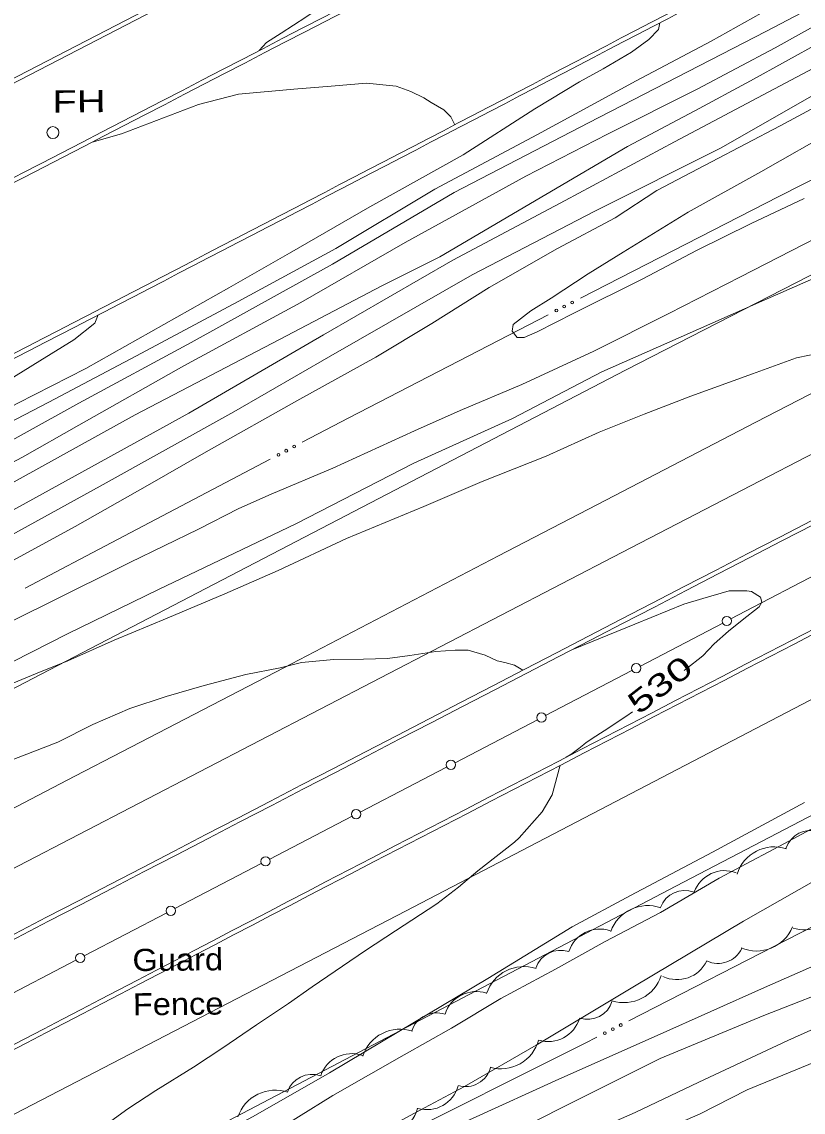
# Model space of a CAD drawing. Extents: x 2361284 to 2366480, y 6976556 to 6985346.
# Drawn here: x 2363237.5 to 2363406.7, y 6978434.8 to 6978671.2 of the extents above; entities that cross this region are included whole.
import ezdxf
from ezdxf.enums import TextEntityAlignment as Align

# ---------------------------------------------------------------- set-up
doc = ezdxf.new("R2010")
doc.units = 0
doc.header["$LTSCALE"] = 1.9
for name, color, linetype, lineweight in [('11', 7, 'Continuous', 13), ('12', 7, 'Continuous', 13), ('13', 7, 'Continuous', 13), ('14', 7, 'Continuous', 13), ('16', 7, 'Continuous', 13), ('21', 7, 'Continuous', 13), ('3', 7, 'Continuous', 13), ('4', 7, 'Continuous', 13), ('5', 7, 'Continuous', 13)]:
    doc.layers.add(name, color=color, linetype=linetype, lineweight=lineweight)

msp = doc.modelspace()

# ---------------------------------------------------------------- linework, layer by layer
at = {"layer": '11'}
msp.add_circle((2363244.191, 6978647.139), 1.3, dxfattribs=at)
at = {"layer": '12'}
for points in [[(2363425.131, 6978674.37), (2363410.482, 6978666.74), (2363395.262, 6978658.375), (2363383.212, 6978651.901), (2363368.635, 6978644.111), (2363350.983, 6978633.733), (2363328, 6978620.233), (2363315.46, 6978613.894), (2363293.258, 6978602.281), (2363261.983, 6978585.954), (2363228.945, 6978567.679), (2363192.752, 6978547.753), (2363170.1, 6978535.207), (2363140.527, 6978519.605), (2363114.03, 6978505.403), (2363086.361, 6978490.518), (2363062.949, 6978478.006), (2363045.723, 6978468.991), (2363032.41, 6978461.884)], [(2363253.996, 6978607.619), (2363253.283, 6978605.821), (2363248.717, 6978602.228), (2363241.34, 6978597.638), (2363234.103, 6978593.16), (2363226.762, 6978589.02), (2363205.247, 6978575.723), (2363188.419, 6978566.924), (2363174.43, 6978559.51), (2363159.371, 6978550.766), (2363137.904, 6978538.791), (2363113.334, 6978526.107), (2363078.126, 6978507.682), (2363030.81, 6978482.841), (2363007.915, 6978470.651)], [(2363380.935, 6978530.572), (2363381.312, 6978530.865), (2363384.936, 6978533.7), (2363387.451, 6978536.334), (2363390.545, 6978539.053), (2363393.523, 6978541.463), (2363397.196, 6978544.357), (2363397.726, 6978545.382), (2363397.446, 6978546.449), (2363395.525, 6978547.641), (2363394.493, 6978547.811), (2363390.692, 6978547.795), (2363384.938, 6978546.13), (2363380.879, 6978544.952), (2363370.261, 6978540.562), (2363356.93, 6978535.194)], [(2363345.983, 6978530.599), (2363344.173, 6978531.672), (2363342.108, 6978532.253), (2363340.424, 6978532.627), (2363337.812, 6978533.862), (2363334.141, 6978534.967), (2363331.351, 6978534.96), (2363327.124, 6978534.64), (2363321.521, 6978533.807), (2363316.668, 6978533.111), (2363311.439, 6978532.981), (2363305.05, 6978532.9), (2363298.055, 6978532.244), (2363293.405, 6978531.15), (2363285.969, 6978529.679), (2363276.941, 6978527.283), (2363268.683, 6978524.904), (2363260.869, 6978522.29), (2363252.84, 6978518.803), (2363245.276, 6978515.02), (2363222.22, 6978506.112)], [(2363355.383, 6978511.738), (2363356.233, 6978512.287), (2363356.651, 6978512.57), (2363357.271, 6978513.006), (2363357.549, 6978513.212), (2363358.092, 6978513.64), (2363358.809, 6978514.22), (2363359.172, 6978514.504), (2363359.733, 6978514.908), (2363361.812, 6978516.289), (2363364.596, 6978518.112), (2363365.984, 6978519.029), (2363368.512, 6978520.711), (2363369.761, 6978521.575)], [(2363250.163, 6978428.083), (2363260.433, 6978435.551), (2363266.445, 6978439.468), (2363274.617, 6978444.556), (2363280.988, 6978448.737), (2363288.312, 6978453.728), (2363295.207, 6978458.342), (2363300.313, 6978461.941), (2363311.87, 6978469.811), (2363318.409, 6978474.115), (2363327.324, 6978479.98), (2363332.07, 6978483.595), (2363336.196, 6978487.113), (2363344.208, 6978493.29), (2363345.219, 6978494.28), (2363350.176, 6978499.888), (2363352.33, 6978503.599), (2363354.1, 6978509.996)], [(2363421.02, 6978450.448), (2363406.335, 6978444.448), (2363394.572, 6978439.616), (2363384.22, 6978434.338), (2363366.96, 6978426.953), (2363351.485, 6978418.926), (2363337.02, 6978412.058), (2363328.677, 6978409.238), (2363313.529, 6978402.643), (2363296.553, 6978394.622), (2363283.518, 6978388.848), (2363269.791, 6978383.106), (2363255.525, 6978377.44), (2363243.304, 6978372.135), (2363229.036, 6978365.639), (2363215.576, 6978359.25), (2363206.865, 6978355.107), (2363197.13, 6978350.304), (2363183.823, 6978343.538), (2363167.871, 6978335.225), (2363154.168, 6978328.085), (2363143.48, 6978322.633), (2363124.112, 6978312.808), (2363111.463, 6978307.438)]]:
    msp.add_lwpolyline(points, dxfattribs=at)
at = {"layer": '13'}
for points in [[(2363288.834, 6978664.913), (2363290.436, 6978666.648), (2363293.627, 6978668.739), (2363298.955, 6978672.14), (2363303.845, 6978675.397), (2363308.361, 6978679.01), (2363311.895, 6978682.773), (2363314.316, 6978685.876), (2363317.303, 6978689.315), (2363320.113, 6978693.412), (2363320.204, 6978696.474), (2363317.688, 6978700.34)], [(2363466.464, 6978693.163), (2363427.882, 6978671.135), (2363406.518, 6978659.812), (2363378.846, 6978645.158), (2363355.135, 6978632.452), (2363330.817, 6978619.5), (2363302.789, 6978603.332), (2363273.639, 6978586.335), (2363250.48, 6978573.553), (2363219.818, 6978556.721), (2363192.452, 6978541.33), (2363151.159, 6978519.537), (2363122.982, 6978504.268), (2363080.158, 6978481.2), (2363045.956, 6978463.343), (2363028.606, 6978453.868), (2362997.225, 6978435.868)], [(2363471.837, 6978691.884), (2363433.081, 6978669.065), (2363388.829, 6978643.763), (2363361.558, 6978630.143), (2363335.038, 6978616.29), (2363304.423, 6978598.767), (2363283.358, 6978586.648), (2363254.449, 6978570.531), (2363224.593, 6978554.106), (2363197.365, 6978539.137), (2363171.312, 6978524.538), (2363155.277, 6978515.405), (2363138.423, 6978506.345), (2363111.253, 6978491.475), (2363087.769, 6978479.162), (2363067.447, 6978467.717), (2363051.708, 6978459.007), (2363041.356, 6978452.82), (2363025.578, 6978443.038), (2363017.156, 6978436.918)], [(2363404.842, 6978677.178), (2363386.759, 6978666.934), (2363370.561, 6978658.34), (2363349.169, 6978646.756), (2363326.951, 6978634.904), (2363305.503, 6978622), (2363284.28, 6978610.557), (2363263.345, 6978599.367), (2363243.325, 6978588.707), (2363220.507, 6978576.858), (2363188.725, 6978558.956), (2363168.577, 6978548.073), (2363144.804, 6978535.717), (2363115.53, 6978520.148), (2363063.804, 6978491.124), (2363027.404, 6978471.927), (2362989.536, 6978451.437)], [(2363420.847, 6978676.89), (2363400.664, 6978665.546), (2363383.778, 6978656.545), (2363364.35, 6978646.78), (2363346.604, 6978637.691), (2363320.48, 6978623.292), (2363297.872, 6978610.297), (2363272.542, 6978596.555), (2363249.823, 6978583.698), (2363237.629, 6978576.751), (2363209.735, 6978562.136), (2363186.853, 6978549.667), (2363172.647, 6978541.912), (2363152.141, 6978530.756), (2363129.77, 6978518.193), (2363108.943, 6978507.265), (2363091.583, 6978497.669), (2363069.237, 6978485.515), (2363053.812, 6978477.479), (2363033.78, 6978467.117), (2363018.575, 6978459.122), (2362992.386, 6978445.153)], [(2363411.158, 6978675.608), (2363398.63, 6978669.077), (2363374.655, 6978656.739), (2363360.176, 6978649.281), (2363331.118, 6978634.134), (2363304.774, 6978618.643), (2363274.153, 6978601.67), (2363249.808, 6978588.469), (2363226.012, 6978575.331), (2363190.672, 6978554.994), (2363156.533, 6978536.848), (2363128.204, 6978521.888), (2363071.559, 6978491.597), (2363048.758, 6978478.971), (2362991.135, 6978448.391)], [(2363375.65, 6978670.939), (2363375.344, 6978669.496), (2363373.266, 6978667.316), (2363369.52, 6978664.62), (2363363.374, 6978660.992), (2363358.271, 6978658.133), (2363348.567, 6978652.291), (2363333.03, 6978642.352), (2363312.867, 6978631.06), (2363295.42, 6978621.024), (2363282.312, 6978613.489), (2363251.326, 6978596.013), (2363236.606, 6978588.503), (2363211.206, 6978574.75), (2363187.872, 6978562.399), (2363167.69, 6978550.905), (2363146.465, 6978539.844), (2363127.722, 6978529.504), (2363101.439, 6978515.953), (2363085.992, 6978508.236), (2363072.94, 6978500.912), (2363041.639, 6978484.123), (2362987.669, 6978454.279)], [(2363331.219, 6978648.835), (2363330.402, 6978650.559), (2363328.868, 6978652.074), (2363326.132, 6978653.708), (2363324.532, 6978654.672), (2363321.748, 6978656.086), (2363318.577, 6978657.216), (2363312.102, 6978657.894), (2363304.488, 6978657.222), (2363296.393, 6978656.565), (2363284.413, 6978655.471), (2363275.723, 6978653.249), (2363259.074, 6978646.889), (2363252.67, 6978645.078)], [(2363227.601, 6978550.145), (2363249.022, 6978561.74), (2363264.688, 6978570.678), (2363277.359, 6978577.909), (2363297.642, 6978589.343), (2363314.146, 6978598.49), (2363326.238, 6978605.775), (2363338.674, 6978613.595), (2363353.475, 6978622.016), (2363365.972, 6978628.675), (2363375.036, 6978634.621), (2363386.837, 6978640.804), (2363401.715, 6978648.636), (2363415.296, 6978655.905)], [(2363406.904, 6978632.864), (2363395.416, 6978627.424), (2363383.63, 6978621.592), (2363371.999, 6978615.462), (2363357.008, 6978607.999), (2363349.076, 6978603.952), (2363346.298, 6978602.736), (2363344.778, 6978602.721), (2363343.675, 6978604.071), (2363343.92, 6978605.573), (2363347.683, 6978608.52), (2363352.087, 6978611.282), (2363360.107, 6978616.519), (2363367.682, 6978621.251), (2363381.781, 6978629.895), (2363397.55, 6978638.616), (2363413.751, 6978647.89)], [(2363409.565, 6978624.359), (2363393.096, 6978615.852), (2363377.599, 6978607.945), (2363361.336, 6978599.779), (2363345.765, 6978592.531), (2363332.438, 6978586.884), (2363322.518, 6978582.499), (2363304.805, 6978574.4), (2363291.437, 6978568.734), (2363284.428, 6978565.627), (2363275.708, 6978561.203), (2363260.828, 6978553.921), (2363243.021, 6978545.031), (2363231.952, 6978539.617)], [(2363416.648, 6978618.916), (2363397.786, 6978610.617), (2363380.297, 6978602.909), (2363363.089, 6978595.286), (2363343.764, 6978585.172), (2363322.354, 6978575.507), (2363296.819, 6978562.324), (2363267.053, 6978548.07), (2363247.313, 6978538.522), (2363219.785, 6978524.489), (2363198.288, 6978513.493), (2363174.07, 6978501.614), (2363148.229, 6978489.916), (2363131.686, 6978482.83), (2363110.495, 6978472.297), (2363091.408, 6978463.445), (2363073.079, 6978455.781), (2363058.908, 6978450.595)], [(2363416.552, 6978600.654), (2363405.252, 6978598.307), (2363395.716, 6978594.866), (2363382.35, 6978590.019), (2363372.298, 6978586.113), (2363362.483, 6978582.219), (2363351.013, 6978576.979), (2363337.184, 6978571.508), (2363324.534, 6978566.128), (2363307.76, 6978559.157), (2363292.955, 6978552.186), (2363281.403, 6978547.186), (2363268.961, 6978541.918), (2363257.476, 6978537.148), (2363247.389, 6978532.642), (2363240.425, 6978529.836), (2363227.963, 6978524.677)], [(2363406.989, 6978501.918), (2363387.08, 6978491.187), (2363369.309, 6978481.769), (2363356.663, 6978474.948), (2363338.398, 6978463.773), (2363319.137, 6978452.251), (2363304.101, 6978443.316), (2363287.531, 6978433.858), (2363269.669, 6978424.398), (2363251.695, 6978414.167), (2363228.872, 6978400.739), (2363218.646, 6978394.982), (2363199.288, 6978384.186), (2363184.52, 6978375.325), (2363160.259, 6978359.614), (2363128.175, 6978340.939), (2363103.527, 6978325.743), (2363087.101, 6978315.856), (2363075.505, 6978308.986)], [(2363415.926, 6978500.213), (2363402.694, 6978493.006), (2363388.504, 6978485.532), (2363375.775, 6978478.11), (2363363.814, 6978471.765), (2363353.07, 6978465.813), (2363341.22, 6978459.4), (2363330.55, 6978453.019), (2363320.294, 6978447.24), (2363304.818, 6978438.393), (2363289.945, 6978429.152), (2363272.653, 6978419.716), (2363259.221, 6978412.598), (2363240.543, 6978401.689), (2363231.048, 6978395.88), (2363222.541, 6978390.308), (2363200.949, 6978376.701), (2363190.292, 6978369.971), (2363183.116, 6978365.292), (2363175.123, 6978360.385), (2363156.836, 6978350.461), (2363146.54, 6978342.584), (2363145.058, 6978341.74)], [(2363418.527, 6978470.735), (2363398.341, 6978461.823), (2363375.108, 6978451.443), (2363353.766, 6978441.968), (2363335.057, 6978433.44), (2363316.504, 6978425.223), (2363301.755, 6978418.673), (2363299.26, 6978418.039), (2363298.921, 6978418.016), (2363297.833, 6978418.826), (2363298.002, 6978419.937), (2363301.231, 6978422.248), (2363308.082, 6978426.403), (2363311.979, 6978428.872), (2363322.494, 6978434.581), (2363333.341, 6978440.354), (2363348.896, 6978449.352), (2363370.157, 6978462.085), (2363393.744, 6978476.221), (2363421.565, 6978492.005)], [(2363416.302, 6978462.824), (2363398.208, 6978455.753), (2363375.706, 6978446.457), (2363354.346, 6978435.724), (2363341.02, 6978428.938), (2363326.122, 6978422.275), (2363311.226, 6978415.563), (2363295.365, 6978408.122), (2363275.808, 6978399.275), (2363262.827, 6978393.092), (2363235.583, 6978380.701), (2363211.019, 6978369.278), (2363190.4, 6978359.67), (2363172.438, 6978351.449), (2363155.312, 6978343.507), (2363143.524, 6978337.914), (2363142.824, 6978337.897), (2363142.309, 6978338.502), (2363142.45, 6978339.434), (2363143.061, 6978340.38), (2363145.058, 6978341.74)], [(2363420.398, 6978457.974), (2363403.37, 6978450.36), (2363384.114, 6978441.307), (2363370.297, 6978434.695), (2363348.934, 6978425.332), (2363332.893, 6978418.029), (2363315.047, 6978410.179), (2363300.947, 6978403.733), (2363278.474, 6978393.4), (2363267.986, 6978388.92), (2363240.63, 6978376.819), (2363223.088, 6978368.543), (2363201.951, 6978358.67), (2363187.854, 6978351.836), (2363171.421, 6978344.839), (2363154.466, 6978336.708), (2363139.072, 6978328.691), (2363126.711, 6978322.443), (2363109.921, 6978313.933), (2363097.486, 6978308.045)]]:
    msp.add_lwpolyline(points, dxfattribs=at)
at = {"layer": '14'}
for points in [[(2363949.629, 6978887.968), (2363929.935, 6978874.907), (2363890.416, 6978848.983), (2363868.159, 6978834.534), (2363853.276, 6978824.971), (2363823.411, 6978805.994), (2363812.654, 6978799.246), (2363791.042, 6978785.916), (2363769.312, 6978772.782), (2363754.767, 6978764.121), (2363725.557, 6978746.99), (2363693.768, 6978728.641), (2363677.819, 6978719.566), (2363653.804, 6978706.125), (2363629.648, 6978692.939), (2363617.507, 6978686.459), (2363544.112, 6978647.817), (2363507.33, 6978628.659), (2363367.402, 6978556.134), (2363223.565, 6978481.393), (2363026.986, 6978379.118)], [(2363951.494, 6978832.723), (2363916.041, 6978809.685), (2363857.621, 6978772.577), (2363781.115, 6978725.377), (2363714.322, 6978686.016), (2363680.485, 6978667.097), (2363570.079, 6978608.155), (2363462.054, 6978552.184), (2363320.548, 6978478.375), (2363145.373, 6978387.445), (2363047.939, 6978336.875)], [(2363021.389, 6978389.336), (2363050.467, 6978404.567), (2363065.01, 6978412.173), (2363086.833, 6978423.568), (2363108.666, 6978434.943), (2363119.587, 6978440.622), (2363135.102, 6978448.676), (2363166.147, 6978464.756), (2363228.252, 6978496.885), (2363248.945, 6978507.613), (2363259.287, 6978512.984), (2363294.18, 6978531.142), (2363340.693, 6978555.376), (2363363.954, 6978567.483), (2363374.788, 6978573.111), (2363396.467, 6978584.346), (2363439.836, 6978606.794), (2363461.508, 6978618.043), (2363470.134, 6978622.537), (2363475.881, 6978625.539), (2363487.368, 6978631.558), (2363504.583, 6978640.615), (2363516.051, 6978646.668), (2363538.975, 6978658.801)]]:
    msp.add_lwpolyline(points, dxfattribs=at)
at = {"layer": '16'}
for centre, radius, start, end in [((2363408.382, 6978490.224), 5.674, 72.23943, 162.23943), ((2363400.486, 6978483.798), 8.515, 72.23943, 162.23943), ((2363389.753, 6978480.053), 7.1, 69.6421, 159.6421), ((2363381.102, 6978477.189), 5.674, 69.6421, 159.6421), ((2363373.03, 6978471.06), 8.515, 70.29073, 160.29073), ((2363406.887, 6978481.401), 7.1, 250.45624, 340.45624), ((2363362.698, 6978467.386), 7.1, 71.77936, 161.77936), ((2363396.562, 6978478.249), 8.515, 247.17209, 337.17209), ((2363354.16, 6978464.202), 5.674, 71.77936, 161.77936), ((2363388.262, 6978472.709), 5.674, 244.5655, 334.5655), ((2363346.212, 6978457.84), 8.515, 71.77936, 161.77936), ((2363379.391, 6978470.622), 7.1, 244.5655, 334.5655), ((2363367.87, 6978467.061), 8.515, 252.18415, 342.18415), ((2363335.867, 6978453.841), 7.1, 71.82148, 161.82148), ((2363359.938, 6978460.576), 5.674, 253.01346, 343.01346), ((2363327.331, 6978450.65), 5.674, 71.82148, 161.82148), ((2363351.47, 6978457.208), 7.1, 253.01346, 343.01346), ((2363319.388, 6978444.282), 8.515, 71.82148, 161.82148), ((2363341.2, 6978452.712), 8.515, 254.32949, 344.32949), ((2363308.912, 6978440.379), 7.1, 71.01798, 161.01798), ((2363300.332, 6978437.308), 5.674, 71.01798, 161.01798), ((2363333.543, 6978446.003), 5.674, 254.32949, 344.32949), ((2363325.154, 6978442.436), 7.1, 254.36748, 344.36748), ((2363292.333, 6978431.045), 8.515, 71.25931, 161.25931), ((2363314.995, 6978437.976), 8.515, 254.36748, 344.36748)]:
    msp.add_arc(centre, radius, start, end, dxfattribs=at)
at = {"layer": '21'}
for points in [[(2363411.86, 6978638.562), (2363401.45, 6978633.312), (2363358.437, 6978611.242)], [(2363351.461, 6978607.656), (2363308.262, 6978585.304), (2363298.21, 6978580.007)], [(2363291.275, 6978576.361), (2363251.333, 6978555.341), (2363238.188, 6978548.405)], [(2363422.35, 6978482.003), (2363406.097, 6978473.668), (2363368.967, 6978454.605)], [(2363361.991, 6978451.028), (2363359.483, 6978449.733), (2363315.928, 6978427.908), (2363308.374, 6978424.106)]]:
    msp.add_lwpolyline(points, dxfattribs=at)
for centre in [(2363356.656, 6978610.329), (2363353.242, 6978608.571), (2363354.948, 6978609.453), (2363293.042, 6978577.293), (2363294.741, 6978578.188), (2363296.44, 6978579.082), (2363363.763, 6978451.931), (2363365.471, 6978452.808), (2363367.179, 6978453.685)]:
    msp.add_circle(centre, 0.3, dxfattribs=at)
at = {"layer": '3'}
for p, q in [((2363303.239, 6978484.715), (2363303.246, 6978484.718)), ((2363303.684, 6978483.864), (2363303.687, 6978483.865))]:
    msp.add_line(p, q, dxfattribs=at)
for points in [[(2363011.072, 6978409.979), (2363168.573, 6978491.77), (2363368.216, 6978595.675), (2363555.651, 6978691.931), (2363594.46, 6978712.53), (2363671.163, 6978755.453), (2363729.15, 6978790.847), (2363782.829, 6978826.545), (2363808.985, 6978845.429), (2363827.885, 6978860.013), (2363864.479, 6978890.628), (2363923.502, 6978944.293), (2363947.382, 6978968.611)], [(2363952.175, 6978808.479), (2363878.438, 6978760.234), (2363806.248, 6978714.919), (2363769.733, 6978692.927), (2363684.374, 6978644.003), (2363641.063, 6978620.7), (2363500.405, 6978547.088), (2363379.13, 6978483.782), (2363259.87, 6978421.215), (2363142.44, 6978360.454), (2363059.726, 6978316.295)], [(2363353.066, 6978738.291), (2363353.007, 6978738.457), (2363360.778, 6978722.661), (2363232.792, 6978656.35), (2363126.908, 6978601.42), (2363118.985, 6978616.416), (2363119.095, 6978616.247)], [(2363352.142, 6978738.029), (2363352.141, 6978738.029), (2363359.504, 6978723.079), (2363232.354, 6978657.206), (2363127.316, 6978602.714), (2363119.831, 6978616.864), (2363119.831, 6978616.864)]]:
    msp.add_lwpolyline(points, dxfattribs=at)
for centre, radius, start, end in [((2446851.432, 6817441.355), 181592.243, 117.35268, 117.45168), ((2446851.433, 6817441.355), 181591.283, 117.35268, 117.45168), ((2342834.51, 7017985.293), 44356.191, 297.31294, 297.61226), ((2342834.51, 7017985.293), 44357.151, 297.31294, 297.61226), ((2510756.167, 6694462.226), 320038.438, 117.37709, 117.46624), ((2510756.166, 6694462.227), 320037.476, 117.37709, 117.46624), ((2323309.612, 7055723.917), 86979.219, 297.37464, 297.61459), ((2323309.612, 7055723.917), 86980.179, 297.37464, 297.61459), ((2341214.887, 7020680.278), 47627.312, 297.27734, 297.63097), ((2341214.887, 7020680.278), 47628.272, 297.27734, 297.63097), ((2395640.723, 6916622.863), 69692.803, 117.43934, 117.62246), ((2395640.723, 6916622.863), 69691.843, 117.43934, 117.62246)]:
    msp.add_arc(centre, radius, start, end, dxfattribs=at)
at = {"layer": '5'}
for p, q in [((2363389.278, 6978540.823), (2363371.437, 6978531.511)), ((2363369.615, 6978530.564), (2363350.897, 6978520.796)), ((2363349.135, 6978519.879), (2363331.293, 6978510.559)), ((2363308.993, 6978498.936), (2363291.141, 6978489.625)), ((2363289.319, 6978488.678), (2363270.6, 6978478.91)), ((2363249.166, 6978467.735), (2363230.438, 6978457.987))]:
    msp.add_line(p, q, dxfattribs=at)
for points in [[(2363409.768, 6978551.477), (2363394.235, 6978543.409), (2363391.04, 6978541.739)], [(2363329.472, 6978509.611), (2363322.675, 6978506.067), (2363310.754, 6978499.853)], [(2363268.839, 6978477.994), (2363251.106, 6978468.744), (2363250.987, 6978468.682)]]:
    msp.add_lwpolyline(points, dxfattribs=at)
for centre in [(2363390.153, 6978541.279), (2363370.542, 6978531.047), (2363350.009, 6978520.333), (2363330.398, 6978510.1), (2363309.863, 6978499.389), (2363290.251, 6978489.16), (2363269.715, 6978478.45), (2363250.102, 6978468.221)]:
    msp.add_circle(centre, 1, dxfattribs=at)

# ---------------------------------------------------------------- texts
at = {"layer": '12', "width": 1.45}
msp.add_text(' 530 ', height=4.8, rotation=37.917, dxfattribs=at).set_placement((2363377.168, 6978525.565), align=Align.CENTER)
at = {"layer": '4', "width": 1.35}
msp.add_text('  FH', height=4.799, rotation=0.545, dxfattribs=at).set_placement((2363239.279, 6978651.432))
at = {"layer": '5', "width": 1.1}
for s, p in [('Guard', (2363261.44, 6978465.372)), ('Fence', (2363261.531, 6978455.773))]:
    msp.add_text(s, height=4.799, rotation=0.545, dxfattribs=at).set_placement(p)

doc.saveas('drawing.dxf')
